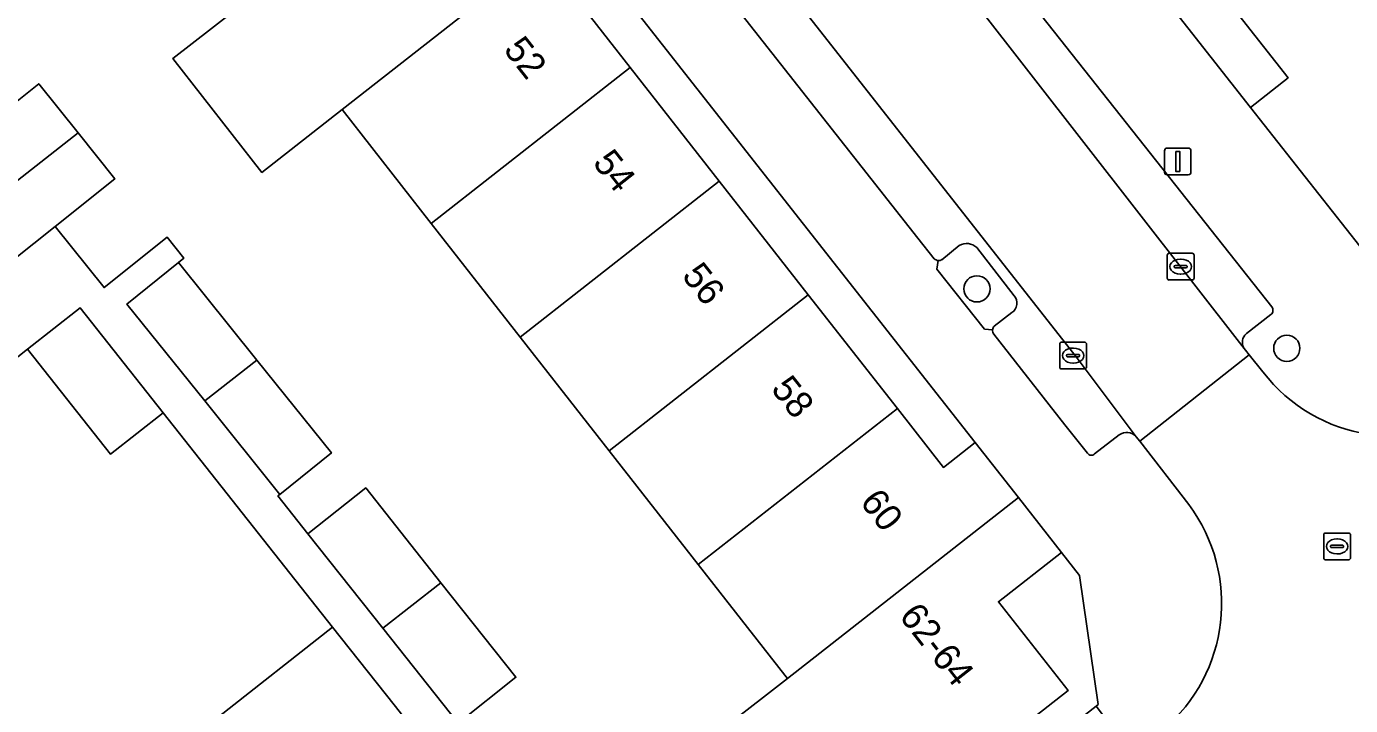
# Model space of a CAD drawing. Extents: x 160377 to 161131, y 383938 to 384853.
# Drawn here: x 160744.25 to 160793.66, y 384332.45 to 384357.77 of the extents above; entities that cross this region are included whole.
import ezdxf

# ---------------------------------------------------------------- set-up
doc = ezdxf.new("R2010")
doc.units = 0
for name, color, linetype in [('IMGEO_Boom', 7, 'Continuous'), ('IMGEO_Erf', 7, 'Continuous'), ('IMGEO_Groenvoorziening', 7, 'Continuous'), ('IMGEO_Kolk', 7, 'Continuous'), ('IMGEO_Lichtmast', 7, 'Continuous'), ('IMGEO_Pand', 7, 'Continuous'), ('IMGEO_Pand_nummerreeks', 7, 'Continuous'), ('IMGEO_Parkeervlak_open', 7, 'Continuous'), ('IMGEO_Rijbaan_lokaal_open', 7, 'Continuous'), ('IMGEO_Rioolput', 7, 'Continuous'), ('IMGEO_Voetpad_open', 7, 'Continuous')]:
    doc.layers.add(name, color=color, linetype=linetype)

msp = doc.modelspace()

# ---------------------------------------------------------------- linework, layer by layer
at = {"layer": 'IMGEO_Boom'}
for centre in [(160779.718, 384347.986), (160791.282, 384345.769)]:
    msp.add_circle(centre, 0.489, dxfattribs=at)
at = {"layer": 'IMGEO_Erf'}
for points in [[(160789.93, 384354.754), (160791.33, 384355.859), (160789.169, 384358.606), (160785.706, 384363.006), (160782.243, 384367.408), (160778.78, 384371.808), (160775.317, 384376.21), (160771.854, 384380.611), (160768.391, 384385.012), (160766.279, 384387.696), (160764.882, 384386.58)], [(160762.855, 384363.62), (160761.707, 384362.721), (160763.454, 384360.491), (160766.777, 384356.248), (160770.101, 384352.005), (160773.425, 384347.762), (160776.748, 384343.519), (160778.465, 384341.327), (160779.656, 384342.26)], [(160755.67, 384335.373), (160749.349, 384343.365), (160747.381, 384341.823), (160744.281, 384345.742), (160741.198, 384343.303), (160741.57, 384342.833), (160738.089, 384340.068), (160734.536, 384337.245), (160732.947, 384339.237), (160731.553, 384338.11), (160733.127, 384336.126), (160729.549, 384333.283), (160726.08, 384330.527), (160724.514, 384332.494), (160723.697, 384331.842), (160725.266, 384329.88), (160721.037, 384326.521), (160728.057, 384317.554), (160732.347, 384320.938), (160734.275, 384318.494), (160738.556, 384321.872), (160742.837, 384325.249), (160747.119, 384328.627), (160751.4, 384332.004)], [(160784.161, 384332.424), (160784.24, 384332.486), (160783.548, 384337.293), (160782.871, 384338.156), (160780.522, 384336.316), (160783.117, 384333.004), (160774.566, 384326.307), (160775.131, 384325.585), (160775.244, 384325.441)]]:
    msp.add_lwpolyline(points, close=True, dxfattribs=at)
for points in [[(160770.365, 384331.67), (160772.644, 384333.455), (160772.548, 384333.577), (160769.319, 384337.699), (160765.995, 384341.943), (160762.672, 384346.186), (160759.348, 384350.429), (160756.024, 384354.672), (160753.031, 384352.329), (160749.708, 384356.573), (160752.701, 384358.916), (160749.409, 384363.118), (160746.119, 384367.319), (160742.828, 384371.52)], [(160740.897, 384352.596), (160744.707, 384355.638), (160746.172, 384353.802), (160747.54, 384352.089), (160745.32, 384350.317), (160747.144, 384348.032), (160749.492, 384349.918), (160750.124, 384349.131), (160749.92, 384348.967), (160752.841, 384345.332), (160755.626, 384341.866), (160753.701, 384340.319), (160753.628, 384340.261), (160754.752, 384338.846), (160756.908, 384340.558), (160759.715, 384337.024), (160762.515, 384333.499), (160760.359, 384331.787)]]:
    msp.add_lwpolyline(points, dxfattribs=at)
at = {"layer": 'IMGEO_Groenvoorziening'}
for points in [[(160779.059, 384349.603), (160778.403, 384349.074)], [(160781.101, 384347.73), (160779.709, 384349.525)], [(160778.27, 384349.043), (160778.223, 384348.724), (160780.003, 384346.482), (160780.301, 384346.463)], [(160780.36, 384346.597), (160781.02, 384347.099)]]:
    msp.add_lwpolyline(points, dxfattribs=at)
for centre, radius, start, end in [((160779.333, 384349.14), 0.538, 45.6917, 120.6227), ((160778.289, 384349.264), 0.221, 265.1556, 301.0852), ((160780.788, 384347.45), 0.421, 303.5493, 41.8209), ((160780.536, 384346.439), 0.236, 138.1904, 174.282)]:
    msp.add_arc(centre, radius, start, end, dxfattribs=at)
at = {"layer": 'IMGEO_Kolk'}
for p, q in [((160786.821, 384348.39), (160786.821, 384349.242)), ((160786.896, 384349.316), (160787.748, 384349.316)), ((160787.309, 384349.096), (160787.334, 384349.096)), ((160787.822, 384349.242), (160787.822, 384348.39)), ((160787.08, 384348.81), (160787.08, 384348.822)), ((160787.518, 384348.773), (160787.12, 384348.773)), ((160787.123, 384348.859), (160787.521, 384348.859)), ((160787.332, 384348.536), (160787.307, 384348.536)), ((160787.564, 384348.822), (160787.564, 384348.81)), ((160787.748, 384348.316), (160786.896, 384348.316)), ((160782.881, 384345.997), (160783.733, 384345.997)), ((160782.806, 384345.071), (160782.806, 384345.923)), ((160783.065, 384345.491), (160783.065, 384345.503)), ((160783.108, 384345.54), (160783.506, 384345.54)), ((160783.294, 384345.777), (160783.319, 384345.777)), ((160783.549, 384345.503), (160783.549, 384345.491)), ((160783.807, 384345.923), (160783.807, 384345.071)), ((160783.733, 384344.997), (160782.881, 384344.997)), ((160783.503, 384345.454), (160783.105, 384345.454)), ((160783.317, 384345.217), (160783.292, 384345.217))]:
    msp.add_line(p, q, dxfattribs=at)
for points in [[(160786.821, 384348.39), (160786.821, 384349.242)], [(160786.896, 384349.316), (160787.748, 384349.316)], [(160787.822, 384349.242), (160787.822, 384348.39)], [(160787.748, 384348.316), (160786.896, 384348.316)], [(160782.881, 384345.997), (160783.733, 384345.997)], [(160782.806, 384345.071), (160782.806, 384345.923)], [(160783.807, 384345.923), (160783.807, 384345.071)], [(160783.733, 384344.997), (160782.881, 384344.997)]]:
    msp.add_lwpolyline(points, dxfattribs=at)
for centre, radius, start, end in [((160786.898, 384349.24), 0.0765, 91.552, 178.448), ((160786.898, 384349.24), 0.0765, 91.552, 178.448), ((160787.746, 384349.24), 0.0765, 1.552, 88.448), ((160787.746, 384349.24), 0.0765, 1.552, 88.448), ((160787.12, 384348.819), 0.0403, 85.8775, 175.7526), ((160787.117, 384348.809), 0.0366, 178.938, 274.7102), ((160787.521, 384348.816), 0.043, 264.8664, 352.4533), ((160787.525, 384348.821), 0.0386, 1.7309, 96.639), ((160786.898, 384348.392), 0.0765, 181.552, 268.448), ((160786.898, 384348.392), 0.0765, 181.552, 268.448), ((160787.746, 384348.392), 0.0765, 271.552, 358.448), ((160787.746, 384348.392), 0.0765, 271.552, 358.448), ((160782.883, 384345.921), 0.0765, 91.552, 178.448), ((160782.883, 384345.921), 0.0765, 91.552, 178.448), ((160783.731, 384345.921), 0.0765, 1.552, 88.448), ((160783.731, 384345.921), 0.0765, 1.552, 88.448), ((160783.105, 384345.5), 0.0403, 85.8775, 175.7526), ((160783.102, 384345.49), 0.0366, 178.938, 274.7102), ((160783.506, 384345.497), 0.043, 264.8664, 352.4533), ((160783.51, 384345.502), 0.0386, 1.7309, 96.639), ((160782.883, 384345.073), 0.0765, 181.552, 268.448), ((160782.883, 384345.073), 0.0765, 181.552, 268.448), ((160783.731, 384345.073), 0.0765, 271.552, 358.448), ((160783.731, 384345.073), 0.0765, 271.552, 358.448)]:
    msp.add_arc(centre, radius, start, end, dxfattribs=at)
for centre, major_axis, ratio, start_param, end_param in [((160787.308, 384348.816), (-0.387, 0.002), 0.722429, 4.712389, 7.853982), ((160787.333, 384348.816), (-0.39, 0.002), 0.717154, 1.570796, 4.712389), ((160783.293, 384345.497), (-0.387, 0.002), 0.722429, 4.712389, 7.853982), ((160783.318, 384345.497), (-0.39, 0.002), 0.717154, 1.570796, 4.712389)]:
    msp.add_ellipse(centre, major_axis=major_axis, ratio=ratio, start_param=start_param, end_param=end_param, dxfattribs=at)
at = {"layer": 'IMGEO_Lichtmast'}
for p, q in [((160786.716, 384352.338), (160786.716, 384353.138)), ((160786.716, 384353.138), (160786.716, 384352.338)), ((160786.816, 384353.238), (160787.606, 384353.238)), ((160787.606, 384353.238), (160786.816, 384353.238)), ((160787.706, 384353.138), (160787.706, 384352.338)), ((160787.706, 384352.338), (160787.706, 384353.138)), ((160787.606, 384352.238), (160786.816, 384352.238)), ((160786.816, 384352.238), (160787.606, 384352.238))]:
    msp.add_line(p, q, dxfattribs=at)
msp.add_lwpolyline([(160787.136, 384353.113), (160787.286, 384353.113), (160787.286, 384352.363), (160787.136, 384352.363), (160787.136, 384353.113)], dxfattribs=at)
for centre, start, end in [((160786.816, 384353.138), 90, 180), ((160786.816, 384353.138), 90, 180), ((160787.606, 384353.138), 0, 90), ((160787.606, 384353.138), 360, 90), ((160786.816, 384352.338), 180, 270), ((160786.816, 384352.338), 180, 270), ((160787.606, 384352.338), 270, 0), ((160787.606, 384352.338), 270, 0)]:
    msp.add_arc(centre, 0.1, start, end, dxfattribs=at)
at = {"layer": 'IMGEO_Pand'}
for points in [[(160789.169, 384358.606), (160791.33, 384355.859), (160789.93, 384354.754), (160796.051, 384346.989), (160797.435, 384348.078), (160798.654, 384349.037), (160799.746, 384347.64), (160804.464, 384351.34), (160803.366, 384352.745), (160804.513, 384353.647), (160810.407, 384358.287), (160804.353, 384366.133), (160798.39, 384361.439), (160796.225, 384364.19)], [(160763.454, 384360.491), (160761.707, 384362.721), (160762.855, 384363.62), (160761.277, 384365.634), (160752.701, 384358.916), (160749.708, 384356.573), (160753.031, 384352.329), (160756.024, 384354.672)], [(160756.024, 384354.672), (160759.348, 384350.429), (160766.777, 384356.248), (160763.454, 384360.491)], [(160762.672, 384346.186), (160770.101, 384352.005), (160766.777, 384356.248), (160759.348, 384350.429)], [(160746.172, 384353.802), (160744.707, 384355.638), (160740.897, 384352.596), (160742.334, 384350.795)], [(160746.172, 384353.802), (160742.334, 384350.795), (160743.73, 384349.047), (160745.32, 384350.317), (160747.54, 384352.089)], [(160773.425, 384347.762), (160770.101, 384352.005), (160762.672, 384346.186), (160765.995, 384341.943)], [(160749.92, 384348.967), (160747.995, 384347.419), (160750.897, 384343.809), (160752.841, 384345.332)], [(160769.319, 384337.699), (160776.748, 384343.519), (160773.425, 384347.762), (160765.995, 384341.943)], [(160747.381, 384341.823), (160749.349, 384343.365), (160746.249, 384347.284), (160744.281, 384345.742)], [(160752.841, 384345.332), (160750.897, 384343.809), (160753.701, 384340.319), (160755.626, 384341.866)], [(160781.263, 384340.208), (160779.656, 384342.26), (160778.465, 384341.327), (160776.748, 384343.519), (160769.319, 384337.699), (160772.548, 384333.577), (160772.644, 384333.455)], [(160757.547, 384335.327), (160759.715, 384337.024), (160756.908, 384340.558), (160754.752, 384338.846)], [(160780.522, 384336.316), (160782.871, 384338.156), (160781.263, 384340.208), (160772.644, 384333.455), (160770.365, 384331.67), (160772.875, 384328.466), (160774.566, 384326.307), (160783.117, 384333.004)], [(160757.547, 384335.327), (160760.359, 384331.787), (160762.515, 384333.499), (160759.715, 384337.024)], [(160751.4, 384332.004), (160757.988, 384323.659), (160759.824, 384325.188), (160758.683, 384326.653), (160761.067, 384328.549), (160759.638, 384330.352), (160757.964, 384332.47), (160755.67, 384335.373)]]:
    msp.add_lwpolyline(points, close=True, dxfattribs=at)
at = {"layer": 'IMGEO_Parkeervlak_open'}
for points in [[(160754.3, 384390.745), (160756.891, 384387.518), (160769.169, 384371.854), (160771.935, 384368.374), (160772.415, 384367.771), (160773.293, 384366.66), (160773.707, 384366.301), (160789.695, 384345.758)], [(160767.585, 384362.485), (160777.517, 384349.878), (160778.124, 384349.11)], [(160790.722, 384347.313), (160780.766, 384359.902), (160780.251, 384360.561)], [(160785.662, 384342.471), (160783.415, 384345.455), (160773.069, 384358.615)], [(160778.403, 384349.074), (160779.059, 384349.603)], [(160779.709, 384349.525), (160781.101, 384347.73)], [(160781.02, 384347.099), (160780.36, 384346.597)], [(160789.777, 384346.321), (160790.691, 384347.031)], [(160780.345, 384346.295), (160782.996, 384342.91), (160783.842, 384341.856)], [(160784.111, 384341.827), (160785.023, 384342.539)]]:
    msp.add_lwpolyline(points, dxfattribs=at)
for centre, radius, start, end in [((160779.333, 384349.14), 0.538, 45.6917, 120.6227), ((160778.285, 384349.268), 0.226, 224.5068, 266.192), ((160778.289, 384349.264), 0.221, 265.1556, 301.0852), ((160780.788, 384347.45), 0.421, 303.5493, 41.8209), ((160790.57, 384347.187), 0.197, 307.7741, 39.6793), ((160780.536, 384346.435), 0.237, 173.1692, 216.1836), ((160780.536, 384346.439), 0.236, 138.1904, 174.282), ((160790.053, 384345.993), 0.429, 130.1236, 213.3029), ((160785.304, 384342.146), 0.483, 42.2382, 125.6131), ((160783.989, 384341.958), 0.179, 214.7165, 312.9773)]:
    msp.add_arc(centre, radius, start, end, dxfattribs=at)
at = {"layer": 'IMGEO_Rijbaan_lokaal_open'}
for points in [[(160773.069, 384358.615), (160783.415, 384345.455), (160785.662, 384342.471), (160785.793, 384342.301), (160789.879, 384345.527), (160789.737, 384345.704), (160789.695, 384345.758), (160773.707, 384366.301)], [(160790.391, 384344.886), (160789.879, 384345.527), (160785.793, 384342.301), (160787.62, 384339.94)]]:
    msp.add_lwpolyline(points, dxfattribs=at)
for centre, radius, start, end in [((160795.234, 384348.6), 6.103, 217.4834, 305.2025), ((160782.686, 384336.248), 6.163, 310.1054, 36.8104)]:
    msp.add_arc(centre, radius, start, end, dxfattribs=at)
at = {"layer": 'IMGEO_Rioolput'}
for p, q in [((160792.658, 384337.952), (160792.658, 384338.804)), ((160792.733, 384338.878), (160793.585, 384338.878)), ((160793.146, 384338.658), (160793.171, 384338.658)), ((160793.659, 384338.804), (160793.659, 384337.952)), ((160792.917, 384338.372), (160792.917, 384338.384)), ((160793.355, 384338.335), (160792.957, 384338.335)), ((160792.96, 384338.421), (160793.358, 384338.421)), ((160793.169, 384338.098), (160793.144, 384338.098)), ((160793.401, 384338.384), (160793.401, 384338.372)), ((160793.585, 384337.878), (160792.733, 384337.878))]:
    msp.add_line(p, q, dxfattribs=at)
for points in [[(160792.658, 384337.952), (160792.658, 384338.804)], [(160792.733, 384338.878), (160793.585, 384338.878)], [(160793.659, 384338.804), (160793.659, 384337.952)], [(160793.585, 384337.878), (160792.733, 384337.878)]]:
    msp.add_lwpolyline(points, dxfattribs=at)
for centre, radius, start, end in [((160792.735, 384338.802), 0.0765, 91.552, 178.448), ((160792.735, 384338.802), 0.0765, 91.552, 178.448), ((160793.583, 384338.802), 0.0765, 1.552, 88.448), ((160793.583, 384338.802), 0.0765, 1.552, 88.448), ((160792.957, 384338.381), 0.0403, 85.8775, 175.7526), ((160792.954, 384338.371), 0.0366, 178.938, 274.7102), ((160793.358, 384338.378), 0.043, 264.8664, 352.4533), ((160793.362, 384338.383), 0.0386, 1.7309, 96.639), ((160792.735, 384337.954), 0.0765, 181.552, 268.448), ((160792.735, 384337.954), 0.0765, 181.552, 268.448), ((160793.583, 384337.954), 0.0765, 271.552, 358.448), ((160793.583, 384337.954), 0.0765, 271.552, 358.448)]:
    msp.add_arc(centre, radius, start, end, dxfattribs=at)
for centre, major_axis, ratio, start_param, end_param in [((160793.145, 384338.378), (-0.387, 0.002), 0.722429, 4.712389, 7.853982), ((160793.17, 384338.378), (-0.39, 0.002), 0.717154, 1.570796, 4.712389)]:
    msp.add_ellipse(centre, major_axis=major_axis, ratio=ratio, start_param=start_param, end_param=end_param, dxfattribs=at)
at = {"layer": 'IMGEO_Voetpad_open'}
for points in [[(160741.838, 384390.167), (160745.545, 384385.618), (160746.222, 384384.753), (160747.817, 384382.717), (160749.411, 384380.682), (160759.699, 384367.649), (160761.277, 384365.634), (160762.855, 384363.62), (160779.656, 384342.26), (160781.263, 384340.208), (160782.871, 384338.156), (160783.548, 384337.293), (160784.24, 384332.486), (160784.161, 384332.424), (160785.23, 384331.026)], [(160798.752, 384343.613), (160796.051, 384346.989), (160789.93, 384354.754), (160764.882, 384386.58)], [(160778.124, 384349.11), (160777.517, 384349.878), (160767.585, 384362.485)], [(160780.251, 384360.561), (160780.766, 384359.902), (160790.722, 384347.313)], [(160760.359, 384331.787), (160757.547, 384335.327), (160754.752, 384338.846), (160753.628, 384340.261), (160753.701, 384340.319), (160750.897, 384343.809), (160747.995, 384347.419), (160749.92, 384348.967), (160750.124, 384349.131), (160749.492, 384349.918), (160747.144, 384348.032), (160745.32, 384350.317), (160743.73, 384349.047)], [(160780.301, 384346.463), (160780.003, 384346.482), (160778.223, 384348.724), (160778.27, 384349.043)], [(160723.697, 384331.842), (160724.514, 384332.494), (160727.986, 384335.264), (160731.553, 384338.11), (160732.947, 384339.237), (160736.522, 384342.054), (160740.011, 384344.804), (160741.198, 384343.303), (160744.281, 384345.742), (160746.249, 384347.284), (160749.349, 384343.365), (160755.67, 384335.373), (160757.964, 384332.47), (160759.638, 384330.352)], [(160790.691, 384347.031), (160789.777, 384346.321)], [(160783.842, 384341.856), (160782.996, 384342.91), (160780.345, 384346.295)], [(160789.695, 384345.758), (160789.737, 384345.704), (160789.879, 384345.527), (160790.391, 384344.886)], [(160785.023, 384342.539), (160784.111, 384341.827)], [(160787.62, 384339.94), (160785.793, 384342.301), (160785.662, 384342.471)]]:
    msp.add_lwpolyline(points, dxfattribs=at)
for centre, radius, start, end in [((160778.285, 384349.268), 0.226, 224.5068, 266.192), ((160790.57, 384347.187), 0.197, 307.7741, 39.6793), ((160780.536, 384346.435), 0.237, 173.1692, 216.1836), ((160790.053, 384345.993), 0.429, 130.1236, 213.3029), ((160795.234, 384348.6), 6.103, 217.4834, 305.2025), ((160785.304, 384342.146), 0.483, 42.2382, 125.6131), ((160783.989, 384341.958), 0.179, 214.7165, 312.9773), ((160782.686, 384336.248), 6.163, 310.1054, 36.8104)]:
    msp.add_arc(centre, radius, start, end, dxfattribs=at)

# ---------------------------------------------------------------- texts
at = {"layer": 'IMGEO_Pand_nummerreeks'}
for s, rotation, p in [('52', 308.2624, (160762.02, 384356.896)), ('54', 308.2624, (160765.347, 384352.677)), ('56', 308.2624, (160768.673, 384348.461)), ('58', 308.2624, (160772, 384344.242)), ('60', 308.0671, (160775.321, 384340.023)), ('62-64', 308.0786, (160776.783, 384335.769))]:
    msp.add_text(s, height=1, rotation=rotation, dxfattribs=at).set_placement(p)

doc.saveas('drawing.dxf')
